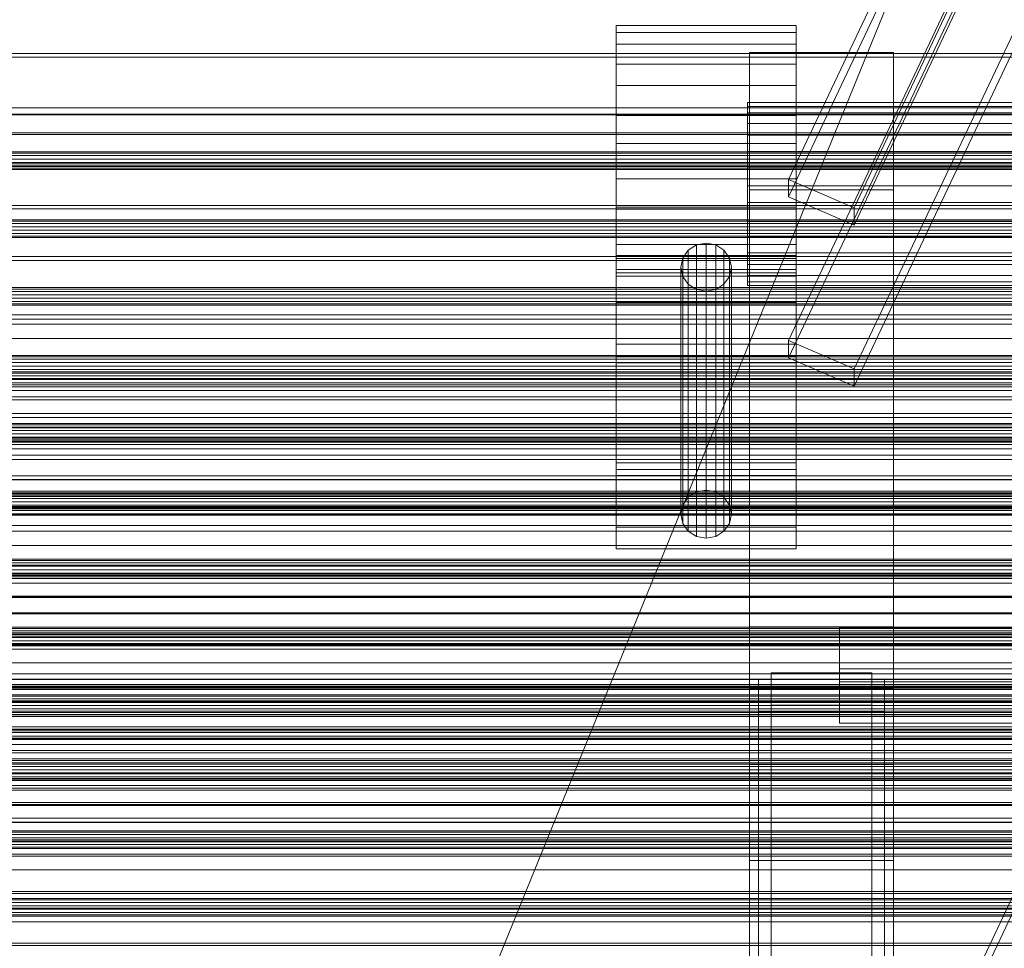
# Model space of a CAD drawing. Header units: millimetres. Extents: x -4395 to 65662, y -65530 to 6847.
# Tile 424 of 656: x -652 to -379, y -32959 to -32702. Entities that reach past the tile are written whole.
import ezdxf

# ---------------------------------------------------------------- set-up
doc = ezdxf.new("R2010")
doc.units = ezdxf.units.MM
for name, color, linetype, lineweight in [('frontal_C01', 7, 'Continuous', 0), ('frontal_C02', 7, 'Continuous', 0), ('frontal_C03', 7, 'Continuous', 0), ('frontal_C03-dry', 7, 'Continuous', 0), ('frontal_dosificador', 7, 'Continuous', 0), ('frontal_tolva', 7, 'Continuous', 0)]:
    doc.layers.add(name, color=color, linetype=linetype, lineweight=lineweight)

msp = doc.modelspace()

# ---------------------------------------------------------------- linework, layer by layer
at = {"layer": 'frontal_C01'}
for p, q in [((-439.114, -33076.949), (-299.114, -32779.554)), ((-439.114, -33081.465), (-299.114, -32784.07))]:
    msp.add_line(p, q, dxfattribs=at)
at = {"layer": 'frontal_C02'}
for p, q in [((-439.114, -32745.966), (-299.114, -32450.056)), ((-439.114, -32750.735), (-299.114, -32454.825)), ((-280.886, -32457.913), (-420.886, -32753.824)), ((-420.886, -32758.593), (-280.886, -32462.682)), ((-439.114, -32790.674), (-299.114, -32494.763)), ((-439.114, -32795.443), (-299.114, -32499.532)), ((-280.886, -32502.621), (-420.886, -32798.531)), ((-420.886, -32803.3), (-280.886, -32507.39)), ((-487, -32708.371), (-487, -32703.19)), ((-487, -32703.19), (-487, -32705.136)), ((-437, -32703.19), (-487, -32703.19)), ((-437, -32705.136), (-437, -32703.19)), ((-437, -32703.19), (-437, -32708.371)), ((-487, -32705.136), (-487, -32713.912)), ((-437, -32705.136), (-487, -32705.136)), ((-437, -32713.912), (-437, -32705.136)), ((-487, -32719.889), (-487, -32708.371)), ((-437, -32708.371), (-487, -32708.371)), ((-437, -32708.371), (-437, -32719.889)), ((-410, -32710.669), (-450, -32710.669)), ((-450, -32710.669), (-450, -32748.851)), ((-450, -32870.127), (-450, -32710.669)), ((-410, -32748.851), (-410, -32710.669)), ((-410, -32710.669), (-410, -32870.127)), ((-487, -32713.912), (-487, -32728.182)), ((-437, -32713.912), (-487, -32713.912)), ((-437, -32728.182), (-437, -32713.912)), ((-487, -32735.992), (-487, -32719.889)), ((-437, -32719.889), (-487, -32719.889)), ((-437, -32719.889), (-437, -32735.992)), ((-450.5, -32727.414), (-450.5, -32724.603)), ((-450.5, -32724.603), (-450.5, -32725.659)), ((-342.5, -32724.603), (-450.5, -32724.603)), ((-450.5, -32725.659), (-450.5, -32730.42)), ((-342.5, -32725.659), (-450.5, -32725.659)), ((-487, -32728.182), (-487, -32745.773)), ((-437, -32728.182), (-487, -32728.182)), ((-450.5, -32733.663), (-450.5, -32727.414)), ((-342.5, -32727.414), (-450.5, -32727.414)), ((-437, -32745.773), (-437, -32728.182)), ((-450.5, -32730.42), (-450.5, -32738.163)), ((-342.5, -32730.42), (-450.5, -32730.42)), ((-450.5, -32742.4), (-450.5, -32733.663)), ((-342.5, -32733.663), (-450.5, -32733.663)), ((-487, -32754.227), (-487, -32735.992)), ((-487, -32735.992), (-437, -32735.992)), ((-437, -32735.992), (-437, -32754.227)), ((-450.5, -32738.163), (-450.5, -32747.707)), ((-342.5, -32738.163), (-450.5, -32738.163)), ((-450.5, -32752.293), (-450.5, -32742.4)), ((-450.5, -32742.4), (-342.5, -32742.4)), ((-487, -32745.773), (-487, -32764.008)), ((-437, -32745.773), (-487, -32745.773)), ((-450.5, -32747.707), (-450.5, -32757.6)), ((-342.5, -32747.707), (-450.5, -32747.707)), ((-420.886, -32753.824), (-439.114, -32745.966)), ((-439.114, -32745.966), (-439.114, -32750.735)), ((-437, -32764.008), (-437, -32745.773)), ((-450, -32748.851), (-410, -32748.851)), ((-450, -32908.309), (-450, -32748.851)), ((-439.114, -32750.735), (-420.886, -32758.593)), ((-410, -32908.309), (-410, -32748.851)), ((-487, -32828.117), (-487, -32753.604)), ((-487, -32753.604), (-437, -32753.604)), ((-487, -32767.922), (-487, -32753.604)), ((-450.5, -32761.837), (-450.5, -32752.293)), ((-342.5, -32752.293), (-450.5, -32752.293)), ((-437, -32753.604), (-437, -32828.117)), ((-437, -32753.604), (-437, -32767.922)), ((-487, -32771.818), (-487, -32754.227)), ((-437, -32754.227), (-487, -32754.227)), ((-437, -32754.227), (-437, -32771.818)), ((-420.886, -32758.593), (-420.886, -32753.824)), ((-450.5, -32757.6), (-450.5, -32766.337)), ((-342.5, -32757.6), (-450.5, -32757.6)), ((-450.5, -32769.58), (-450.5, -32761.837)), ((-342.5, -32761.837), (-450.5, -32761.837)), ((-487, -32764.008), (-487, -32780.111)), ((-437, -32764.008), (-487, -32764.008)), ((-464.679, -32764.126), (-466.95, -32765.574)), ((-462, -32763.617), (-464.679, -32764.126)), ((-464.679, -32832.678), (-464.679, -32764.126)), ((-459.321, -32764.126), (-462, -32763.617)), ((-462, -32832.169), (-462, -32763.617)), ((-457.05, -32765.574), (-459.321, -32764.126)), ((-459.321, -32832.678), (-459.321, -32764.126)), ((-437, -32780.111), (-437, -32764.008)), ((-487, -32820.734), (-487, -32767.085)), ((-487, -32767.085), (-437, -32767.085)), ((-487, -32772.812), (-487, -32767.085)), ((-466.95, -32765.574), (-468.467, -32767.742)), ((-466.95, -32834.126), (-466.95, -32765.574)), ((-455.533, -32767.742), (-457.05, -32765.574)), ((-457.05, -32834.126), (-457.05, -32765.574)), ((-450.5, -32766.337), (-450.5, -32772.586)), ((-342.5, -32766.337), (-450.5, -32766.337)), ((-437, -32767.085), (-437, -32820.734)), ((-437, -32767.085), (-437, -32772.812)), ((-437, -32767.922), (-487, -32767.922)), ((-487, -32767.922), (-487, -32842.435)), ((-468.467, -32767.742), (-469, -32770.299)), ((-468.467, -32836.294), (-468.467, -32767.742)), ((-455, -32770.299), (-455.533, -32767.742)), ((-455.533, -32836.294), (-455.533, -32767.742)), ((-450.5, -32774.341), (-450.5, -32769.58)), ((-342.5, -32769.58), (-450.5, -32769.58)), ((-437, -32842.435), (-437, -32767.922)), ((-487, -32824.552), (-487, -32770.903)), ((-487, -32770.903), (-437, -32770.903)), ((-487, -32794.767), (-487, -32770.903)), ((-487, -32786.088), (-487, -32771.818)), ((-437, -32771.818), (-487, -32771.818)), ((-437, -32772.812), (-487, -32772.812)), ((-487, -32772.812), (-487, -32826.461)), ((-469, -32770.299), (-468.467, -32772.856)), ((-469, -32838.851), (-469, -32770.299)), ((-468.467, -32772.856), (-466.95, -32775.024)), ((-468.467, -32841.408), (-468.467, -32772.856)), ((-457.05, -32775.024), (-455.533, -32772.856)), ((-455.533, -32772.856), (-455, -32770.299)), ((-455.533, -32841.408), (-455.533, -32772.856)), ((-455, -32770.299), (-455, -32838.851)), ((-450.5, -32772.586), (-450.5, -32775.397)), ((-342.5, -32772.586), (-450.5, -32772.586)), ((-437, -32770.903), (-437, -32824.552)), ((-437, -32770.903), (-437, -32794.767)), ((-437, -32771.818), (-437, -32786.088)), ((-437, -32826.461), (-437, -32772.812)), ((-466.95, -32775.024), (-464.679, -32776.472)), ((-466.95, -32843.576), (-466.95, -32775.024)), ((-459.321, -32776.472), (-457.05, -32775.024)), ((-457.05, -32843.576), (-457.05, -32775.024)), ((-450.5, -32775.397), (-450.5, -32774.341)), ((-342.5, -32774.341), (-450.5, -32774.341)), ((-342.5, -32775.397), (-450.5, -32775.397)), ((-464.679, -32776.472), (-462, -32776.981)), ((-464.679, -32845.024), (-464.679, -32776.472)), ((-462, -32776.981), (-459.321, -32776.472)), ((-462, -32845.533), (-462, -32776.981)), ((-459.321, -32845.024), (-459.321, -32776.472)), ((-487, -32780.111), (-487, -32791.629)), ((-437, -32780.111), (-487, -32780.111)), ((-437, -32791.629), (-437, -32780.111)), ((-487, -32794.864), (-487, -32786.088)), ((-437, -32786.088), (-487, -32786.088)), ((-437, -32786.088), (-437, -32794.864)), ((-487, -32791.629), (-487, -32796.81)), ((-437, -32791.629), (-487, -32791.629)), ((-420.886, -32798.531), (-439.114, -32790.674)), ((-439.114, -32790.674), (-439.114, -32795.443)), ((-437, -32796.81), (-437, -32791.629)), ((-437, -32794.767), (-487, -32794.767)), ((-487, -32794.767), (-487, -32848.416)), ((-487, -32796.81), (-487, -32794.864)), ((-437, -32794.864), (-487, -32794.864)), ((-437, -32796.81), (-487, -32796.81)), ((-439.114, -32795.443), (-420.886, -32803.3)), ((-437, -32848.416), (-437, -32794.767)), ((-437, -32794.864), (-437, -32796.81)), ((-420.886, -32803.3), (-420.886, -32798.531)), ((-437, -32820.734), (-487, -32820.734)), ((-487, -32820.734), (-487, -32826.461)), ((-437, -32826.461), (-437, -32820.734)), ((-437, -32824.552), (-487, -32824.552)), ((-487, -32824.552), (-487, -32848.416)), ((-437, -32848.416), (-437, -32824.552)), ((-487, -32826.461), (-437, -32826.461)), ((-437, -32828.117), (-487, -32828.117)), ((-487, -32828.117), (-487, -32842.435)), ((-437, -32842.435), (-437, -32828.117)), ((-466.95, -32834.126), (-464.679, -32832.678)), ((-464.679, -32832.678), (-462, -32832.169)), ((-462, -32832.169), (-459.321, -32832.678)), ((-459.321, -32832.678), (-457.05, -32834.126)), ((-468.467, -32836.294), (-466.95, -32834.126)), ((-457.05, -32834.126), (-455.533, -32836.294)), ((-469, -32838.851), (-468.467, -32836.294)), ((-455.533, -32836.294), (-455, -32838.851)), ((-468.467, -32841.408), (-469, -32838.851)), ((-455, -32838.851), (-455.533, -32841.408)), ((-487, -32842.435), (-437, -32842.435)), ((-466.95, -32843.576), (-468.467, -32841.408)), ((-464.679, -32845.024), (-466.95, -32843.576)), ((-457.05, -32843.576), (-459.321, -32845.024)), ((-455.533, -32841.408), (-457.05, -32843.576)), ((-462, -32845.533), (-464.679, -32845.024)), ((-459.321, -32845.024), (-462, -32845.533)), ((-487, -32848.416), (-437, -32848.416)), ((-410, -32870.127), (-450, -32870.127)), ((-450, -32870.127), (-450, -32908.309)), ((-450, -32971.464), (-450, -32870.127)), ((-425, -32885.412), (-425, -32870.271)), ((-425, -32870.271), (425, -32870.271)), ((-425, -32881.725), (-425, -32870.271)), ((-410, -32908.309), (-410, -32870.127)), ((-410, -32870.127), (-410, -32971.464)), ((425, -32881.725), (-425, -32881.725)), ((-425, -32881.725), (-425, -32896.866)), ((-447.5, -32893.688), (-447.5, -32884.747)), ((-447.5, -32884.747), (-412.5, -32884.747)), ((-447.5, -33066.111), (-447.5, -32884.747)), ((-444, -32891.857), (-444, -32882.916)), ((-444, -32882.916), (-416, -32882.916)), ((-444, -32967.11), (-444, -32882.916)), ((-416, -32882.916), (-416, -32891.857)), ((-416, -32882.916), (-416, -32967.11)), ((-412.5, -32884.747), (-412.5, -32893.688)), ((-412.5, -32884.747), (-412.5, -33066.111)), ((-410, -32887.261), (-450, -32887.261)), ((-450, -32887.261), (-450, -32934.988)), ((-450, -33046.718), (-450, -32887.261)), ((425, -32885.412), (-425, -32885.412)), ((-425, -32885.412), (-425, -32896.866)), ((-410, -32934.988), (-410, -32887.261)), ((-410, -32887.261), (-410, -33046.718)), ((-416, -32891.857), (-444, -32891.857)), ((-444, -32891.857), (-444, -32976.052)), ((-416, -32976.052), (-416, -32891.857)), ((-412.5, -32893.688), (-447.5, -32893.688)), ((-447.5, -33075.053), (-447.5, -32893.688)), ((-412.5, -33075.053), (-412.5, -32893.688)), ((-425, -32896.866), (425, -32896.866)), ((-450, -32908.309), (-410, -32908.309)), ((-450, -33009.646), (-450, -32908.309)), ((-410, -33009.646), (-410, -32908.309)), ((-450, -32934.988), (-410, -32934.988)), ((-450, -33094.446), (-450, -32934.988)), ((-410, -33094.446), (-410, -32934.988))]:
    msp.add_line(p, q, dxfattribs=at)
at = {"layer": 'frontal_C03'}
for p, q in [((1270, -32726.105), (-1230, -32726.105)), ((1270, -32727.786), (-1230, -32727.786)), ((1270, -32728.036), (-1230, -32728.036)), ((1270, -32733.015), (-1230, -32733.015)), ((1270, -32733.505), (-1230, -32733.505)), ((1270, -32738.28), (-1230, -32738.28)), ((1270, -32738.666), (-1230, -32738.666)), ((1270, -32739.332), (-1230, -32739.332)), ((-1230, -32740.264), (1270, -32740.264)), ((1270, -32741.206), (-1230, -32741.206)), ((1270, -32741.591), (-1230, -32741.591)), ((1270, -32742.138), (-1230, -32742.138)), ((1270, -32742.302), (-1230, -32742.302)), ((1270, -32742.804), (-1230, -32742.804)), ((1270, -32743.19), (-1230, -32743.19)), ((1270, -32753.184), (-1230, -32753.184)), ((1270, -32754.089), (-1230, -32754.089)), ((1270, -32757.121), (-1230, -32757.121)), ((1270, -32757.507), (-1230, -32757.507)), ((1270, -32758.173), (-1230, -32758.173)), ((-1230, -32759.105), (1270, -32759.105)), ((1270, -32760.047), (-1230, -32760.047)), ((1270, -32760.979), (-1230, -32760.979)), ((1270, -32761.645), (-1230, -32761.645)), ((1270, -32762.031), (-1230, -32762.031)), ((1270, -32767.349), (-1230, -32767.349)), ((1270, -32768.413), (-1230, -32768.413)), ((1270, -32775.962), (-1230, -32775.962)), ((1270, -32776.348), (-1230, -32776.348)), ((1270, -32777.014), (-1230, -32777.014)), ((-1230, -32777.946), (1270, -32777.946)), ((1270, -32778.888), (-1230, -32778.888)), ((1270, -32779.82), (-1230, -32779.82)), ((1270, -32780.486), (-1230, -32780.486)), ((1270, -32780.872), (-1230, -32780.872)), ((1270, -32783.54), (-1230, -32783.54)), ((1270, -32784.723), (-1230, -32784.723)), ((1270, -32794.803), (-1230, -32794.803)), ((1270, -32795.189), (-1230, -32795.189)), ((1270, -32795.855), (-1230, -32795.855)), ((-1230, -32796.787), (1270, -32796.787)), ((1270, -32797.729), (-1230, -32797.729)), ((1270, -32798.661), (-1230, -32798.661)), ((1270, -32799.327), (-1230, -32799.327)), ((1270, -32799.713), (-1230, -32799.713)), ((1515, -32801.25), (-1475, -32801.25)), ((1515, -32801.443), (-1475, -32801.443)), ((1515, -32802.903), (-1475, -32802.903)), ((1270, -32801.137), (-1230, -32801.137)), ((-1230, -32802.392), (1270, -32802.392)), ((1515, -32803.463), (-1475, -32803.463)), ((1515, -32806.239), (-1475, -32806.239)), ((1515, -32807.111), (-1475, -32807.111)), ((1515, -32810.932), (-1475, -32810.932)), ((1515, -32812.031), (-1475, -32812.031)), ((1270, -32813.644), (-1230, -32813.644)), ((-1475, -32816.523), (1515, -32816.523)), ((1270, -32814.03), (-1230, -32814.03)), ((1270, -32814.696), (-1230, -32814.696)), ((-1230, -32815.628), (1270, -32815.628)), ((1270, -32816.57), (-1230, -32816.57)), ((1515, -32817.741), (-1475, -32817.741)), ((1270, -32817.502), (-1230, -32817.502)), ((1270, -32818.168), (-1230, -32818.168)), ((1270, -32818.554), (-1230, -32818.554)), ((1270, -32819.463), (-1230, -32819.463)), ((1270, -32820.743), (-1230, -32820.743)), ((1515, -32822.465), (-1475, -32822.465)), ((1515, -32823.683), (-1475, -32823.683)), ((1515, -32828.175), (-1475, -32828.175)), ((1515, -32829.274), (-1475, -32829.274)), ((1270, -32832.485), (-1230, -32832.485)), ((1270, -32832.871), (-1230, -32832.871)), ((1515, -32833.095), (-1475, -32833.095)), ((1515, -32833.967), (-1475, -32833.967)), ((1270, -32833.537), (-1230, -32833.537)), ((-1230, -32834.469), (1270, -32834.469)), ((1270, -32835.411), (-1230, -32835.411)), ((1515, -32836.743), (-1475, -32836.743)), ((1515, -32837.303), (-1475, -32837.303)), ((1270, -32836.343), (-1230, -32836.343)), ((1270, -32837.009), (-1230, -32837.009)), ((1270, -32837.395), (-1230, -32837.395)), ((1270, -32837.813), (-1230, -32837.813)), ((1515, -32838.763), (-1475, -32838.763)), ((1515, -32838.956), (-1475, -32838.956)), ((1270, -32839.069), (-1230, -32839.069)), ((1270, -32851.326), (-1230, -32851.326)), ((1270, -32851.712), (-1230, -32851.712)), ((1270, -32852.378), (-1230, -32852.378)), ((-1230, -32853.31), (1270, -32853.31)), ((1270, -32854.252), (-1230, -32854.252)), ((1270, -32855.184), (-1230, -32855.184)), ((1270, -32855.483), (-1230, -32855.483)), ((1270, -32855.85), (-1230, -32855.85)), ((1270, -32856.236), (-1230, -32856.236)), ((1270, -32856.665), (-1230, -32856.665)), ((1270, -32861.557), (-1230, -32861.557)), ((1270, -32861.642), (-1230, -32861.642)), ((1270, -32866.257), (-1230, -32866.257)), ((1270, -32866.499), (-1230, -32866.499)), ((1270, -32870.167), (-1230, -32870.167)), ((1270, -32870.553), (-1230, -32870.553)), ((1270, -32871.219), (-1230, -32871.219)), ((1270, -32871.793), (-1230, -32871.793)), ((-1230, -32872.151), (1270, -32872.151)), ((1270, -32872.857), (-1230, -32872.857)), ((1270, -32873.093), (-1230, -32873.093)), ((1270, -32874.025), (-1230, -32874.025)), ((1270, -32874.691), (-1230, -32874.691)), ((1270, -32875.025), (-1230, -32875.025)), ((1270, -32875.077), (-1230, -32875.077)), ((1270, -32875.388), (-1230, -32875.388)), ((1516, -32883.163), (-1476, -32883.163)), ((1516, -32883.19), (-1476, -32883.19)), ((1516, -32884.632), (-1476, -32884.632)), ((1516, -32884.708), (-1476, -32884.708)), ((1516, -32887.372), (-1476, -32887.372)), ((1516, -32887.485), (-1476, -32887.485)), ((1270, -32886.117), (-1230, -32886.117)), ((1270, -32886.528), (-1230, -32886.528)), ((-1230, -32886.955), (1270, -32886.955)), ((1270, -32887.022), (-1230, -32887.022)), ((1270, -32889.008), (-1230, -32889.008)), ((1270, -32889.394), (-1230, -32889.394)), ((1270, -32890.06), (-1230, -32890.06)), ((1516, -32890.967), (-1476, -32890.967)), ((-1476, -32891.1), (1516, -32891.1)), ((-1230, -32890.992), (1270, -32890.992)), ((1270, -32891.934), (-1230, -32891.934)), ((1270, -32892.866), (-1230, -32892.866)), ((1516, -32894.868), (-1476, -32894.868)), ((1516, -32895.002), (-1476, -32895.002)), ((1270, -32893.532), (-1230, -32893.532)), ((1270, -32893.918), (-1230, -32893.918)), ((1516, -32898.483), (-1476, -32898.483)), ((1270, -32897.904), (-1230, -32897.904)), ((1516, -32898.596), (-1476, -32898.596)), ((1516, -32901.261), (-1476, -32901.261)), ((1270, -32898.615), (-1230, -32898.615)), ((1270, -32899.013), (-1230, -32899.013)), ((1270, -32899.441), (-1230, -32899.441)), ((1516, -32901.337), (-1476, -32901.337)), ((1516, -32902.779), (-1476, -32902.779)), ((1516, -32902.805), (-1476, -32902.805)), ((1270, -32906.701), (-1230, -32906.701)), ((1270, -32907.19), (-1230, -32907.19)), ((1270, -32907.849), (-1230, -32907.849)), ((1270, -32908.235), (-1230, -32908.235)), ((1270, -32908.901), (-1230, -32908.901)), ((-1230, -32909.833), (1270, -32909.833)), ((1270, -32910.581), (-1230, -32910.581)), ((1270, -32910.775), (-1230, -32910.775)), ((1270, -32910.943), (-1230, -32910.943)), ((1270, -32911.707), (-1230, -32911.707)), ((1270, -32912.17), (-1230, -32912.17)), ((1270, -32912.373), (-1230, -32912.373)), ((1270, -32912.419), (-1230, -32912.419)), ((1270, -32912.759), (-1230, -32912.759)), ((1270, -32914.101), (-1230, -32914.101)), ((1270, -32919.47), (-1230, -32919.47)), ((1270, -32919.712), (-1230, -32919.712)), ((1270, -32924.326), (-1230, -32924.326)), ((1270, -32924.411), (-1230, -32924.411)), ((1270, -32926.69), (-1230, -32926.69)), ((1270, -32927.076), (-1230, -32927.076)), ((1270, -32927.742), (-1230, -32927.742)), ((-1230, -32928.674), (1270, -32928.674)), ((1270, -32929.616), (-1230, -32929.616)), ((1270, -32930.548), (-1230, -32930.548)), ((1270, -32931.214), (-1230, -32931.214)), ((1270, -32931.6), (-1230, -32931.6)), ((1270, -32945.53), (-1230, -32945.53)), ((1270, -32945.917), (-1230, -32945.917)), ((1270, -32946.583), (-1230, -32946.583)), ((-1230, -32947.515), (1270, -32947.515)), ((1270, -32948.457), (-1230, -32948.457)), ((1270, -32949.389), (-1230, -32949.389)), ((1270, -32950.055), (-1230, -32950.055)), ((1270, -32950.441), (-1230, -32950.441))]:
    msp.add_line(p, q, dxfattribs=at)
at = {"layer": 'frontal_C03-dry'}
for p, q in [((-1270, -32786.103), (1310, -32786.103)), ((1310, -32790.103), (-1270, -32790.103)), ((1308.75, -32800.472), (-1271.25, -32800.472)), ((-1271.25, -32804.472), (1308.75, -32804.472)), ((1307.5, -32814.84), (-1272.5, -32814.84)), ((-1272.5, -32818.84), (1307.5, -32818.84)), ((1306.25, -32829.209), (-1273.75, -32829.209)), ((-1273.75, -32833.209), (1306.25, -32833.209)), ((1305, -32843.577), (-1275, -32843.577)), ((-1275, -32847.577), (1305, -32847.577)), ((1303.75, -32857.946), (-1276.25, -32857.946)), ((-1276.25, -32861.946), (1303.75, -32861.946)), ((1302.5, -32872.314), (-1277.5, -32872.314)), ((-1277.5, -32876.314), (1302.5, -32876.314)), ((1270, -32880.103), (-1230, -32880.103)), ((1301.25, -32886.683), (-1278.75, -32886.683)), ((-1230, -32886.103), (1270, -32886.103)), ((-1230, -32890.103), (1270, -32890.103)), ((-1278.75, -32890.683), (1301.25, -32890.683)), ((-1231.25, -32894.472), (1268.75, -32894.472)), ((1300, -32901.051), (-1280, -32901.051)), ((1268.75, -32900.472), (-1231.25, -32900.472)), ((-1280, -32905.051), (1300, -32905.051)), ((1268.75, -32904.472), (-1231.25, -32904.472)), ((-1232.5, -32908.84), (1267.5, -32908.84)), ((1267.5, -32914.84), (-1232.5, -32914.84)), ((1298.75, -32915.42), (-1281.25, -32915.42)), ((-1281.25, -32919.42), (1298.75, -32919.42)), ((1267.5, -32918.84), (-1232.5, -32918.84)), ((-1233.75, -32923.209), (1266.25, -32923.209)), ((1297.5, -32929.789), (-1282.5, -32929.789)), ((1266.25, -32929.209), (-1233.75, -32929.209)), ((-1282.5, -32933.789), (1297.5, -32933.789)), ((1266.25, -32933.209), (-1233.75, -32933.209)), ((-1235, -32937.577), (1265, -32937.577)), ((1296.25, -32944.157), (-1283.75, -32944.157)), ((1265, -32943.577), (-1235, -32943.577)), ((1265, -32947.577), (-1235, -32947.577)), ((-1283.75, -32948.157), (1296.25, -32948.157)), ((-1236.25, -32951.946), (1263.75, -32951.946)), ((1295, -32958.526), (-1285, -32958.526)), ((1263.75, -32957.946), (-1236.25, -32957.946))]:
    msp.add_line(p, q, dxfattribs=at)
at = {"layer": 'frontal_dosificador'}
msp.add_line((-820, -33700), (-250, -32300), dxfattribs=at)
at = {"layer": 'frontal_tolva'}
for p, q in [((-1821.5, -32711), (1821.5, -32711)), ((-1725, -32712), (1725, -32712)), ((-1821.5, -32842), (1821.5, -32842)), ((-1821.5, -32853), (1821.5, -32853))]:
    msp.add_line(p, q, dxfattribs=at)

doc.saveas('drawing.dxf')
